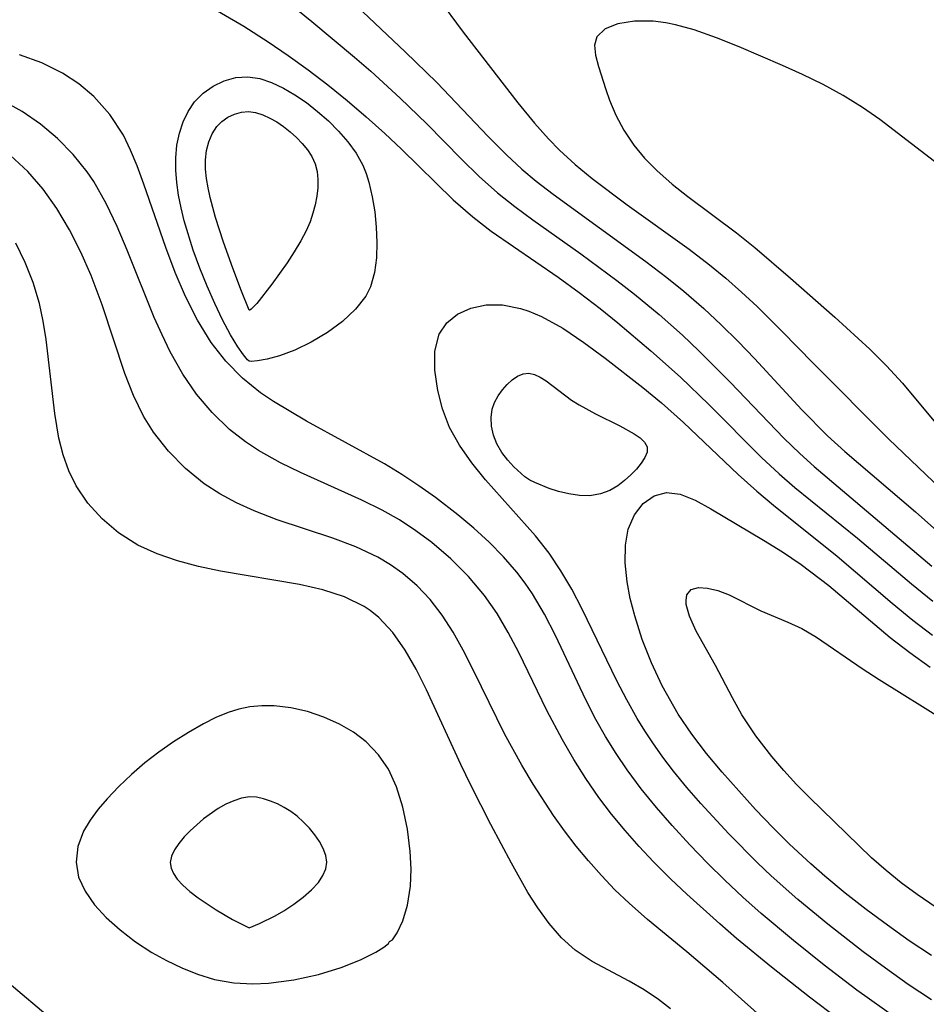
# Model space of a CAD drawing. Header units: metres. Extents: x 1073367 to 1082519, y 1569854 to 1574957.
# Tile 375 of 656: x 1076322 to 1076387, y 1573694 to 1573764. Entities that reach past the tile are written whole.
import ezdxf

# ---------------------------------------------------------------- set-up
doc = ezdxf.new("R2010")
doc.units = ezdxf.units.M
doc.layers.add('CGG_CurvaNivelLidar_v1', color=253, linetype='Continuous', lineweight=30)

msp = doc.modelspace()

# ---------------------------------------------------------------- linework, layer by layer
at = {"layer": 'CGG_CurvaNivelLidar_v1'}
for p, q in [((1076340.5892, 1573765.5093, 67.5), (1076342.9841, 1573763.5655, 67.5)), ((1076351.8902, 1573765.3243, 68.5), (1076353.7594, 1573762.8134, 68.5)), ((1076334.9437, 1573765.1203, 67), (1076338.1205, 1573763.2284, 67)), ((1076346.1883, 1573764.668, 68), (1076349.6119, 1573761.4188, 68)), ((1076338.1205, 1573763.2284, 67), (1076339.8534, 1573762.1236, 67)), ((1076342.9841, 1573763.5655, 67.5), (1076346.0263, 1573761.0193, 67.5)), ((1076364.7785, 1573763.4094, 69), (1076363.8581, 1573763.0427, 69)), ((1076365.9484, 1573763.5937, 69), (1076364.7785, 1573763.4094, 69)), ((1076367.2919, 1573763.5864, 69), (1076365.9484, 1573763.5937, 69)), ((1076368.203, 1573763.4746, 69), (1076367.2919, 1573763.5864, 69)), ((1076368.8912, 1573763.3399, 69), (1076368.203, 1573763.4746, 69)), ((1076370.209, 1573762.9793, 69), (1076368.8912, 1573763.3399, 69)), ((1076353.7594, 1573762.8134, 68.5), (1076357.648, 1573757.7678, 68.5)), ((1076363.2821, 1573762.4886, 69), (1076363.1213, 1573761.8882, 69)), ((1076363.8581, 1573763.0427, 69), (1076363.2821, 1573762.4886, 69)), ((1076371.8018, 1573762.4145, 69), (1076370.209, 1573762.9793, 69)), ((1076339.8534, 1573762.1236, 67), (1076341.2961, 1573761.1434, 67)), ((1076363.1213, 1573761.8882, 69), (1076363.1839, 1573761.1708, 69)), ((1076373.4257, 1573761.755, 69), (1076371.8018, 1573762.4145, 69)), ((1076376.5053, 1573760.4409, 69), (1076373.4257, 1573761.755, 69)), ((1076323.7343, 1573760.6163, 67), (1076322.1621, 1573761.2, 67)), ((1076341.2961, 1573761.1434, 67), (1076342.7158, 1573760.1239, 67)), ((1076349.6119, 1573761.4188, 68), (1076351.8704, 1573759.2127, 68)), ((1076363.1839, 1573761.1708, 69), (1076363.394, 1573760.3519, 69)), ((1076325.2096, 1573759.8929, 67), (1076323.7343, 1573760.6163, 67)), ((1076346.0263, 1573761.0193, 67.5), (1076347.1722, 1573760.0222, 67.5)), ((1076363.394, 1573760.3519, 69), (1076363.9161, 1573758.7258, 69)), ((1076377.9337, 1573759.8023, 69), (1076376.5053, 1573760.4409, 69)), ((1076326.3772, 1573759.1264, 67), (1076325.2096, 1573759.8929, 67)), ((1076342.7158, 1573760.1239, 67), (1076344.1086, 1573759.0656, 67)), ((1076347.1722, 1573760.0222, 67.5), (1076349.2751, 1573758.1135, 67.5)), ((1076379.3963, 1573759.0828, 69), (1076377.9337, 1573759.8023, 69)), ((1076327.4362, 1573758.2299, 67), (1076326.3772, 1573759.1264, 67)), ((1076335.226, 1573758.4664, 66.5), (1076335.9452, 1573758.9683, 66.5)), ((1076335.9452, 1573758.9683, 66.5), (1076336.7336, 1573759.3416, 66.5)), ((1076336.7336, 1573759.3416, 66.5), (1076337.5671, 1573759.5712, 66.5)), ((1076337.5671, 1573759.5712, 66.5), (1076338.426, 1573759.6297, 66.5)), ((1076338.426, 1573759.6297, 66.5), (1076339.267, 1573759.5013, 66.5)), ((1076339.267, 1573759.5013, 66.5), (1076340.1096, 1573759.2219, 66.5)), ((1076340.1096, 1573759.2219, 66.5), (1076340.9477, 1573758.8273, 66.5)), ((1076344.1086, 1573759.0656, 67), (1076345.4992, 1573757.9445, 67)), ((1076351.8704, 1573759.2127, 68), (1076355.5401, 1573755.3807, 68)), ((1076380.8253, 1573758.299, 69), (1076379.3963, 1573759.0828, 69)), ((1076334.6066, 1573757.84, 66.5), (1076335.226, 1573758.4664, 66.5)), ((1076340.9477, 1573758.8273, 66.5), (1076341.7749, 1573758.3437, 66.5)), ((1076341.7749, 1573758.3437, 66.5), (1076342.5842, 1573757.7895, 66.5)), ((1076363.9161, 1573758.7258, 69), (1076364.1801, 1573757.9759, 69)), ((1076382.2079, 1573757.4462, 69), (1076380.8253, 1573758.299, 69)), ((1076322.3399, 1573757.1581, 67.5), (1076321.0702, 1573757.8596, 67.5)), ((1076328.5959, 1573756.9326, 67), (1076327.4362, 1573758.2299, 67)), ((1076334.1577, 1573757.1695, 66.5), (1076334.6066, 1573757.84, 66.5)), ((1076342.5842, 1573757.7895, 66.5), (1076343.3871, 1573757.1609, 66.5)), ((1076345.4992, 1573757.9445, 67), (1076346.857, 1573756.7871, 67)), ((1076349.2751, 1573758.1135, 67.5), (1076351.1712, 1573756.2829, 67.5)), ((1076357.648, 1573757.7678, 68.5), (1076358.8363, 1573756.3169, 68.5)), ((1076364.1801, 1573757.9759, 69), (1076364.6332, 1573756.9001, 69)), ((1076323.6491, 1573756.2587, 67.5), (1076322.3399, 1573757.1581, 67.5)), ((1076329.5486, 1573755.4685, 67), (1076328.5959, 1573756.9326, 67)), ((1076333.8065, 1573756.4179, 66.5), (1076334.1577, 1573757.1695, 66.5)), ((1076336.9946, 1573756.7545, 66), (1076337.4631, 1573756.9775, 66)), ((1076337.4631, 1573756.9775, 66), (1076337.9593, 1573757.1154, 66)), ((1076337.9593, 1573757.1154, 66), (1076338.4717, 1573757.153, 66)), ((1076338.4717, 1573757.153, 66), (1076338.9741, 1573757.0819, 66)), ((1076338.9741, 1573757.0819, 66), (1076339.4778, 1573756.922, 66)), ((1076339.4778, 1573756.922, 66), (1076339.9783, 1573756.6932, 66)), ((1076343.3871, 1573757.1609, 66.5), (1076344.155, 1573756.4825, 66.5)), ((1076364.6332, 1573756.9001, 69), (1076365.2027, 1573755.8163, 69)), ((1076383.4446, 1573756.5897, 69), (1076382.2079, 1573757.4462, 69)), ((1076324.865, 1573755.2357, 67.5), (1076323.6491, 1573756.2587, 67.5)), ((1076333.5439, 1573755.6056, 66.5), (1076333.8065, 1573756.4179, 66.5)), ((1076336.1996, 1573756.0819, 66), (1076336.5677, 1573756.4551, 66)), ((1076336.5677, 1573756.4551, 66), (1076336.9946, 1573756.7545, 66)), ((1076339.9783, 1573756.6932, 66), (1076340.4713, 1573756.4106, 66)), ((1076340.4713, 1573756.4106, 66), (1076340.9517, 1573756.0846, 66)), ((1076344.155, 1573756.4825, 66.5), (1076344.8777, 1573755.7613, 66.5)), ((1076346.857, 1573756.7871, 67), (1076348.1812, 1573755.5977, 67)), ((1076351.1712, 1573756.2829, 67.5), (1076353.6294, 1573753.7733, 67.5)), ((1076358.8363, 1573756.3169, 68.5), (1076359.8355, 1573755.2062, 68.5)), ((1076387.9566, 1573753.1282, 69), (1076383.4446, 1573756.5897, 69)), ((1076330.0692, 1573754.3998, 67), (1076329.5486, 1573755.4685, 67)), ((1076333.367, 1573754.7486, 66.5), (1076333.5439, 1573755.6056, 66.5)), ((1076335.6356, 1573754.9991, 66), (1076335.8739, 1573755.5756, 66)), ((1076335.8739, 1573755.5756, 66), (1076336.1996, 1573756.0819, 66)), ((1076340.9517, 1573756.0846, 66), (1076341.4251, 1573755.713, 66)), ((1076341.4251, 1573755.713, 66), (1076341.8731, 1573755.3106, 66)), ((1076344.8777, 1573755.7613, 66.5), (1076345.5404, 1573754.9993, 66.5)), ((1076348.1812, 1573755.5977, 67), (1076349.3607, 1573754.4828, 67)), ((1076365.2027, 1573755.8163, 69), (1076365.9056, 1573754.7589, 69)), ((1076325.9794, 1573754.1, 67.5), (1076324.865, 1573755.2357, 67.5)), ((1076333.2785, 1573753.8597, 66.5), (1076333.367, 1573754.7486, 66.5)), ((1076335.4776, 1573754.3734, 66), (1076335.6356, 1573754.9991, 66)), ((1076341.8731, 1573755.3106, 66), (1076342.2878, 1573754.8816, 66)), ((1076342.2878, 1573754.8816, 66), (1076342.6586, 1573754.4279, 66)), ((1076345.5404, 1573754.9993, 66.5), (1076346.1231, 1573754.1942, 66.5)), ((1076355.5401, 1573755.3807, 68), (1076356.8466, 1573754.0644, 68)), ((1076359.8355, 1573755.2062, 68.5), (1076360.6086, 1573754.4136, 68.5)), ((1076365.9056, 1573754.7589, 69), (1076366.6798, 1573753.835, 69)), ((1076322.7554, 1573752.8812, 68), (1076321.5085, 1573754.0246, 68)), ((1076326.9779, 1573752.855, 67.5), (1076325.9794, 1573754.1, 67.5)), ((1076330.5267, 1573753.2785, 67), (1076330.0692, 1573754.3998, 67)), ((1076335.4002, 1573753.7142, 66), (1076335.4776, 1573754.3734, 66)), ((1076342.6586, 1573754.4279, 66), (1076342.9708, 1573753.9486, 66)), ((1076346.1231, 1573754.1942, 66.5), (1076346.5987, 1573753.3391, 66.5)), ((1076349.3607, 1573754.4828, 67), (1076353.0491, 1573750.8616, 67)), ((1076356.8466, 1573754.0644, 68), (1076357.9433, 1573753.0508, 68)), ((1076360.6086, 1573754.4136, 68.5), (1076361.7436, 1573753.373, 68.5)), ((1076333.2801, 1573752.9858, 66.5), (1076333.2785, 1573753.8597, 66.5)), ((1076335.4038, 1573753.0611, 66), (1076335.4002, 1573753.7142, 66)), ((1076342.9708, 1573753.9486, 66), (1076343.2052, 1573753.4405, 66)), ((1076343.2052, 1573753.4405, 66), (1076343.3471, 1573752.8908, 66)), ((1076346.5987, 1573753.3391, 66.5), (1076346.8399, 1573752.7476, 66.5)), ((1076353.6294, 1573753.7733, 67.5), (1076354.8904, 1573752.5346, 67.5)), ((1076361.7436, 1573753.373, 68.5), (1076362.9407, 1573752.3874, 68.5)), ((1076366.6798, 1573753.835, 69), (1076367.5571, 1573752.9519, 69)), ((1076323.8411, 1573751.6277, 68), (1076322.7554, 1573752.8812, 68)), ((1076327.4434, 1573752.1674, 67.5), (1076326.9779, 1573752.855, 67.5)), ((1076331.0074, 1573751.9771, 67), (1076330.5267, 1573753.2785, 67)), ((1076333.3528, 1573752.0978, 66.5), (1076333.2801, 1573752.9858, 66.5)), ((1076335.4692, 1573752.3949, 66), (1076335.4038, 1573753.0611, 66)), ((1076343.3471, 1573752.8908, 66), (1076343.4049, 1573752.3155, 66)), ((1076346.8399, 1573752.7476, 66.5), (1076347.0346, 1573752.1345, 66.5)), ((1076357.9433, 1573753.0508, 68), (1076358.9659, 1573752.1934, 68)), ((1076367.5571, 1573752.9519, 69), (1076368.6491, 1573751.9864, 69)), ((1076328.3318, 1573750.6106, 67.5), (1076327.4434, 1573752.1674, 67.5)), ((1076332.5677, 1573747.469, 67), (1076331.0074, 1573751.9771, 67)), ((1076333.482, 1573751.2, 66.5), (1076333.3528, 1573752.0978, 66.5)), ((1076335.581, 1573751.7205, 66), (1076335.4692, 1573752.3949, 66)), ((1076343.4049, 1573752.3155, 66), (1076343.3951, 1573751.7227, 66)), ((1076347.0346, 1573752.1345, 66.5), (1076347.2834, 1573751.0859, 66.5)), ((1076354.8904, 1573752.5346, 67.5), (1076356.2012, 1573751.359, 67.5)), ((1076358.9659, 1573752.1934, 68), (1076360.1648, 1573751.2584, 68)), ((1076362.9407, 1573752.3874, 68.5), (1076365.4489, 1573750.5117, 68.5)), ((1076368.6491, 1573751.9864, 69), (1076369.7657, 1573751.0931, 69)), ((1076324.8139, 1573750.2575, 68), (1076323.8411, 1573751.6277, 68)), ((1076335.7283, 1573751.0415, 66), (1076335.581, 1573751.7205, 66)), ((1076343.3951, 1573751.7227, 66), (1076343.3298, 1573751.1193, 66)), ((1076356.2012, 1573751.359, 67.5), (1076357.4327, 1573750.3795, 67.5)), ((1076360.1648, 1573751.2584, 68), (1076366.7735, 1573746.4679, 68)), ((1076329.1111, 1573748.969, 67.5), (1076328.3318, 1573750.6106, 67.5)), ((1076333.6561, 1573750.2962, 66.5), (1076333.482, 1573751.2, 66.5)), ((1076336.1222, 1573749.5988, 66), (1076335.7283, 1573751.0415, 66)), ((1076343.3298, 1573751.1193, 66), (1076343.2164, 1573750.5112, 66)), ((1076347.2834, 1573751.0859, 66.5), (1076347.4578, 1573750.0069, 66.5)), ((1076353.0491, 1573750.8616, 67), (1076354.4388, 1573749.6466, 67)), ((1076369.7657, 1573751.0931, 69), (1076373.2161, 1573748.5111, 69)), ((1076325.7164, 1573748.7332, 68), (1076324.8139, 1573750.2575, 68)), ((1076333.8809, 1573749.3583, 66.5), (1076333.6561, 1573750.2962, 66.5)), ((1076343.0582, 1573749.904, 66), (1076342.8546, 1573749.3032, 66)), ((1076343.2164, 1573750.5112, 66), (1076343.0582, 1573749.904, 66)), ((1076347.4578, 1573750.0069, 66.5), (1076347.5658, 1573748.9126, 66.5)), ((1076357.4327, 1573750.3795, 67.5), (1076358.7065, 1573749.4435, 67.5)), ((1076365.4489, 1573750.5117, 68.5), (1076369.8525, 1573747.3477, 68.5)), ((1076334.533, 1573747.2799, 66.5), (1076333.8809, 1573749.3583, 66.5)), ((1076336.6896, 1573747.8599, 66), (1076336.1222, 1573749.5988, 66)), ((1076342.8546, 1573749.3032, 66), (1076342.5734, 1573748.6501, 66)), ((1076354.4388, 1573749.6466, 67), (1076355.747, 1573748.6438, 67)), ((1076358.7065, 1573749.4435, 67.5), (1076362.1305, 1573747.0161, 67.5)), ((1076326.5232, 1573747.1348, 68), (1076325.7164, 1573748.7332, 68)), ((1076329.8232, 1573747.275, 67.5), (1076329.1111, 1573748.969, 67.5)), ((1076342.5734, 1573748.6501, 66), (1076342.1928, 1573747.9356, 66)), ((1076347.5658, 1573748.9126, 66.5), (1076347.6067, 1573747.8167, 66.5)), ((1076355.747, 1573748.6438, 67), (1076360.514, 1573745.3614, 67)), ((1076373.2161, 1573748.5111, 69), (1076374.5205, 1573747.4709, 69)), ((1076322.5585, 1573746.4053, 68.5), (1076321.8817, 1573747.7788, 68.5)), ((1076337.3447, 1573746.0025, 66), (1076336.6896, 1573747.8599, 66)), ((1076342.1928, 1573747.9356, 66), (1076341.7267, 1573747.1658, 66)), ((1076347.6067, 1573747.8167, 66.5), (1076347.5704, 1573746.7333, 66.5)), ((1076327.2471, 1573745.4837, 68), (1076326.5232, 1573747.1348, 68)), ((1076331.7524, 1573742.4849, 67.5), (1076329.8232, 1573747.275, 67.5)), ((1076333.2338, 1573745.6978, 67), (1076332.5677, 1573747.469, 67)), ((1076335.0045, 1573745.9994, 66.5), (1076334.533, 1573747.2799, 66.5)), ((1076341.7267, 1573747.1658, 66), (1076341.2074, 1573746.3736, 66)), ((1076362.1305, 1573747.0161, 67.5), (1076364.6915, 1573745.1278, 67.5)), ((1076369.8525, 1573747.3477, 68.5), (1076371.3068, 1573746.2364, 68.5)), ((1076374.5205, 1573747.4709, 69), (1076377.0684, 1573745.2947, 69)), ((1076323.1228, 1573744.9707, 68.5), (1076322.5585, 1573746.4053, 68.5)), ((1076341.2074, 1573746.3736, 66), (1076340.1337, 1573744.8527, 66)), ((1076347.5704, 1573746.7333, 66.5), (1076347.4367, 1573745.6785, 66.5)), ((1076366.7735, 1573746.4679, 68), (1076368.2633, 1573745.3309, 68)), ((1076333.9708, 1573743.9686, 67), (1076333.2338, 1573745.6978, 67)), ((1076335.5226, 1573744.7137, 66.5), (1076335.0045, 1573745.9994, 66.5)), ((1076337.9535, 1573744.3603, 66), (1076337.3447, 1573746.0025, 66)), ((1076347.4367, 1573745.6785, 66.5), (1076347.1583, 1573744.664, 66.5)), ((1076371.3068, 1573746.2364, 68.5), (1076372.4638, 1573745.2783, 68.5)), ((1076323.5663, 1573743.4874, 68.5), (1076323.1228, 1573744.9707, 68.5)), ((1076328.0397, 1573743.3896, 68), (1076327.2471, 1573745.4837, 68)), ((1076360.514, 1573745.3614, 67), (1076362.0233, 1573744.2648, 67)), ((1076364.6915, 1573745.1278, 67.5), (1076365.9498, 1573744.1491, 67.5)), ((1076368.2633, 1573745.3309, 68), (1076369.465, 1573744.3654, 68)), ((1076372.4638, 1573745.2783, 68.5), (1076373.5903, 1573744.282, 68.5)), ((1076377.0684, 1573745.2947, 69), (1076380.2395, 1573742.5087, 69)), ((1076336.0684, 1573743.4707, 66.5), (1076335.5226, 1573744.7137, 66.5)), ((1076338.5, 1573743.0126, 66), (1076337.9535, 1573744.3603, 66)), ((1076340.1337, 1573744.8527, 66), (1076339.0459, 1573743.4714, 66)), ((1076347.1583, 1573744.664, 66.5), (1076346.8165, 1573744.0018, 66.5)), ((1076362.0233, 1573744.2648, 67), (1076363.5046, 1573743.1247, 67)), ((1076369.465, 1573744.3654, 68), (1076370.8972, 1573743.1224, 68)), ((1076373.5903, 1573744.282, 68.5), (1076374.692, 1573743.2557, 68.5)), ((1076334.8231, 1573742.282, 67), (1076333.9708, 1573743.9686, 67)), ((1076346.8165, 1573744.0018, 66.5), (1076346.0947, 1573743.0745, 66.5)), ((1076365.9498, 1573744.1491, 67.5), (1076367.7223, 1573742.6873, 67.5)), ((1076323.8413, 1573742.2143, 68.5), (1076323.5663, 1573743.4874, 68.5)), ((1076329.6614, 1573738.4951, 68), (1076328.0397, 1573743.3896, 68)), ((1076336.6229, 1573742.3172, 66.5), (1076336.0684, 1573743.4707, 66.5)), ((1076338.5486, 1573743.0113, 66), (1076338.5, 1573743.0126, 66)), ((1076338.6445, 1573743.0751, 66), (1076338.5486, 1573743.0113, 66)), ((1076339.0459, 1573743.4714, 66), (1076338.6445, 1573743.0751, 66)), ((1076346.0947, 1573743.0745, 66.5), (1076345.1595, 1573742.2018, 66.5)), ((1076353.3577, 1573742.7272, 66.5), (1076354.3091, 1573743.1515, 66.5)), ((1076354.3091, 1573743.1515, 66.5), (1076355.3889, 1573743.3741, 66.5)), ((1076355.3889, 1573743.3741, 66.5), (1076356.5528, 1573743.3807, 66.5)), ((1076356.5528, 1573743.3807, 66.5), (1076357.8433, 1573743.1334, 66.5)), ((1076357.8433, 1573743.1334, 66.5), (1076358.4377, 1573742.9385, 66.5)), ((1076358.4377, 1573742.9385, 66.5), (1076359.3314, 1573742.5594, 66.5)), ((1076363.5046, 1573743.1247, 67), (1076364.7716, 1573742.0935, 67)), ((1076370.8972, 1573743.1224, 68), (1076372.1346, 1573741.9702, 68)), ((1076374.692, 1573743.2557, 68.5), (1076376.4588, 1573741.5189, 68.5)), ((1076324.05, 1573740.9238, 68.5), (1076323.8413, 1573742.2143, 68.5)), ((1076332.3032, 1573741.2477, 67.5), (1076331.7524, 1573742.4849, 67.5)), ((1076335.8089, 1573740.7012, 67), (1076334.8231, 1573742.282, 67)), ((1076337.1878, 1573741.2579, 66.5), (1076336.6229, 1573742.3172, 66.5)), ((1076345.1595, 1573742.2018, 66.5), (1076344.0812, 1573741.4094, 66.5)), ((1076352.053, 1573741.2864, 66.5), (1076352.5869, 1573742.1039, 66.5)), ((1076352.5869, 1573742.1039, 66.5), (1076353.3577, 1573742.7272, 66.5)), ((1076359.3314, 1573742.5594, 66.5), (1076360.8452, 1573741.7159, 66.5)), ((1076367.7223, 1573742.6873, 67.5), (1076369.376, 1573741.2174, 67.5)), ((1076380.2395, 1573742.5087, 69), (1076382.7182, 1573740.2331, 69)), ((1076344.0812, 1573741.4094, 66.5), (1076342.9291, 1573740.7228, 66.5)), ((1076360.8452, 1573741.7159, 66.5), (1076362.356, 1573740.6963, 66.5)), ((1076364.7716, 1573742.0935, 67), (1076367.1112, 1573740.1198, 67)), ((1076372.1346, 1573741.9702, 68), (1076373.3397, 1573740.7833, 68)), ((1076376.4588, 1573741.5189, 68.5), (1076378.716, 1573739.196, 68.5)), ((1076324.6714, 1573735.6354, 68.5), (1076324.05, 1573740.9238, 68.5)), ((1076332.8877, 1573740.0406, 67.5), (1076332.3032, 1573741.2477, 67.5)), ((1076336.8536, 1573739.3731, 67), (1076335.8089, 1573740.7012, 67)), ((1076337.707, 1573740.3959, 66.5), (1076337.1878, 1573741.2579, 66.5)), ((1076342.9291, 1573740.7228, 66.5), (1076341.7715, 1573740.1659, 66.5)), ((1076351.7457, 1573740.0921, 66.5), (1076352.053, 1573741.2864, 66.5)), ((1076369.376, 1573741.2174, 67.5), (1076370.5414, 1573740.1185, 67.5)), ((1076373.3397, 1573740.7833, 68), (1076374.5135, 1573739.5663, 68)), ((1076333.7791, 1573738.439, 67.5), (1076332.8877, 1573740.0406, 67.5)), ((1076338.1075, 1573739.8167, 66.5), (1076337.707, 1573740.3959, 66.5)), ((1076341.7715, 1573740.1659, 66.5), (1076340.6769, 1573739.7583, 66.5)), ((1076351.7343, 1573738.7381, 66.5), (1076351.7457, 1573740.0921, 66.5)), ((1076362.356, 1573740.6963, 66.5), (1076363.8771, 1573739.5737, 66.5)), ((1076367.1112, 1573740.1198, 67), (1076369.2264, 1573738.2364, 67)), ((1076370.5414, 1573740.1185, 67.5), (1076372.8046, 1573737.8514, 67.5)), ((1076382.7182, 1573740.2331, 69), (1076383.9071, 1573739.0388, 69)), ((1076338.0258, 1573738.1721, 67), (1076336.8536, 1573739.3731, 67)), ((1076338.3881, 1573739.4681, 66.5), (1076338.1075, 1573739.8167, 66.5)), ((1076338.5, 1573739.3807, 66.5), (1076338.3881, 1573739.4681, 66.5)), ((1076338.6488, 1573739.3537, 66.5), (1076338.5, 1573739.3807, 66.5)), ((1076339.1069, 1573739.3958, 66.5), (1076338.6488, 1573739.3537, 66.5)), ((1076339.8049, 1573739.5234, 66.5), (1076339.1069, 1573739.3958, 66.5)), ((1076340.6769, 1573739.7583, 66.5), (1076339.8049, 1573739.5234, 66.5)), ((1076363.8771, 1573739.5737, 66.5), (1076366.5603, 1573737.4957, 66.5)), ((1076374.5135, 1573739.5663, 68), (1076377.8724, 1573735.9121, 68)), ((1076351.943, 1573737.2889, 66.5), (1076351.7343, 1573738.7381, 66.5)), ((1076378.716, 1573739.196, 68.5), (1076384.078, 1573733.8056, 68.5)), ((1076383.9071, 1573739.0388, 69), (1076385.0429, 1573737.7942, 69)), ((1076330.2728, 1573736.9353, 68), (1076329.6614, 1573738.4951, 68)), ((1076334.7634, 1573737.0163, 67.5), (1076333.7791, 1573738.439, 67.5)), ((1076339.3172, 1573737.1105, 67), (1076338.0258, 1573738.1721, 67)), ((1076356.8893, 1573737.7208, 66), (1076357.2524, 1573738.0472, 66)), ((1076357.2524, 1573738.0472, 66), (1076357.6324, 1573738.3026, 66)), ((1076357.6324, 1573738.3026, 66), (1076358.0237, 1573738.4676, 66)), ((1076358.0237, 1573738.4676, 66), (1076358.4225, 1573738.5167, 66)), ((1076358.4225, 1573738.5167, 66), (1076358.8287, 1573738.4302, 66)), ((1076358.8287, 1573738.4302, 66), (1076359.2407, 1573738.2348, 66)), ((1076359.2407, 1573738.2348, 66), (1076359.66, 1573737.9638, 66)), ((1076359.66, 1573737.9638, 66), (1076361.4736, 1573736.5968, 66)), ((1076369.2264, 1573738.2364, 67), (1076371.2503, 1573736.2826, 67)), ((1076352.2787, 1573735.9676, 66.5), (1076351.943, 1573737.2889, 66.5)), ((1076356.2474, 1573736.908, 66), (1076356.5508, 1573737.3377, 66)), ((1076356.5508, 1573737.3377, 66), (1076356.8893, 1573737.7208, 66)), ((1076366.5603, 1573737.4957, 66.5), (1076367.8852, 1573736.3961, 66.5)), ((1076372.8046, 1573737.8514, 67.5), (1076376.605, 1573733.8804, 67.5)), ((1076385.0429, 1573737.7942, 69), (1076389.716, 1573732.1972, 69)), ((1076330.9953, 1573735.454, 68), (1076330.2728, 1573736.9353, 68)), ((1076335.8778, 1573735.7051, 67.5), (1076334.7634, 1573737.0163, 67.5)), ((1076340.2334, 1573736.4884, 67), (1076339.3172, 1573737.1105, 67)), ((1076355.9936, 1573736.4379, 66), (1076356.2474, 1573736.908, 66)), ((1076361.4736, 1573736.5968, 66), (1076362.0234, 1573736.2499, 66)), ((1076342.5937, 1573735.0987, 67), (1076340.2334, 1573736.4884, 67)), ((1076352.7845, 1573734.6549, 66.5), (1076352.2787, 1573735.9676, 66.5)), ((1076355.7478, 1573735.3689, 66), (1076355.8218, 1573735.943, 66)), ((1076355.8218, 1573735.943, 66), (1076355.9936, 1573736.4379, 66)), ((1076362.0234, 1573736.2499, 66), (1076363.1823, 1573735.622, 66)), ((1076367.8852, 1573736.3961, 66.5), (1076369.4441, 1573735.0018, 66.5)), ((1076371.2503, 1573736.2826, 67), (1076375.0124, 1573732.5053, 67)), ((1076377.8724, 1573735.9121, 68), (1076379.709, 1573734.0615, 68)), ((1076324.9568, 1573733.895, 68.5), (1076324.6714, 1573735.6354, 68.5)), ((1076331.7086, 1573734.3052, 68), (1076330.9953, 1573735.454, 68)), ((1076337.1134, 1573734.5153, 67.5), (1076335.8778, 1573735.7051, 67.5)), ((1076348.1489, 1573732.0567, 67), (1076342.5937, 1573735.0987, 67)), ((1076355.7773, 1573734.7445, 66), (1076355.7478, 1573735.3689, 66)), ((1076363.1823, 1573735.622, 66), (1076364.9225, 1573734.7666, 66)), ((1076338.2417, 1573733.6238, 67.5), (1076337.1134, 1573734.5153, 67.5)), ((1076353.4945, 1573733.3765, 66.5), (1076352.7845, 1573734.6549, 66.5)), ((1076355.9136, 1573734.1017, 66), (1076355.7773, 1573734.7445, 66)), ((1076364.9225, 1573734.7666, 66), (1076365.9467, 1573734.2019, 66)), ((1076369.4441, 1573735.0018, 66.5), (1076373.3397, 1573731.2934, 66.5)), ((1076325.2602, 1573732.7058, 68.5), (1076324.9568, 1573733.895, 68.5)), ((1076332.7646, 1573732.9488, 68), (1076331.7086, 1573734.3052, 68)), ((1076356.1582, 1573733.4713, 66), (1076355.9136, 1573734.1017, 66)), ((1076365.9467, 1573734.2019, 66), (1076366.364, 1573733.9071, 66)), ((1076366.364, 1573733.9071, 66), (1076366.6802, 1573733.5961, 66)), ((1076376.605, 1573733.8804, 67.5), (1076377.7374, 1573732.7871, 67.5)), ((1076379.709, 1573734.0615, 68), (1076380.946, 1573732.9347, 68)), ((1076384.078, 1573733.8056, 68.5), (1076388.2723, 1573729.7918, 68.5)), ((1076339.1774, 1573733.0028, 67.5), (1076338.2417, 1573733.6238, 67.5)), ((1076340.7414, 1573732.129, 67.5), (1076339.1774, 1573733.0028, 67.5)), ((1076354.3668, 1573732.1351, 66.5), (1076353.4945, 1573733.3765, 66.5)), ((1076356.5096, 1573732.8694, 66), (1076356.1582, 1573733.4713, 66)), ((1076366.6802, 1573733.5961, 66), (1076366.8552, 1573733.2611, 66)), ((1076366.8552, 1573733.2611, 66), (1076366.8544, 1573732.893, 66)), ((1076325.6653, 1573731.5689, 68.5), (1076325.2602, 1573732.7058, 68.5)), ((1076333.9652, 1573731.7229, 68), (1076332.7646, 1573732.9488, 68)), ((1076356.9264, 1573732.3228, 66), (1076356.5096, 1573732.8694, 66)), ((1076357.3651, 1573731.8445, 66), (1076356.9264, 1573732.3228, 66)), ((1076366.7052, 1573732.501, 66), (1076366.4452, 1573732.0938, 66)), ((1076366.8544, 1573732.893, 66), (1076366.7052, 1573732.501, 66)), ((1076375.0124, 1573732.5053, 67), (1076376.2625, 1573731.3477, 67)), ((1076377.7374, 1573732.7871, 67.5), (1076378.7581, 1573731.865, 67.5)), ((1076380.946, 1573732.9347, 68), (1076385.9798, 1573728.6273, 68)), ((1076335.2999, 1573730.6418, 68), (1076333.9652, 1573731.7229, 68)), ((1076342.1644, 1573731.4356, 67.5), (1076340.7414, 1573732.129, 67.5)), ((1076349.3912, 1573731.3009, 67), (1076348.1489, 1573732.0567, 67)), ((1076355.3501, 1573730.9196, 66.5), (1076354.3668, 1573732.1351, 66.5)), ((1076358.1531, 1573731.1371, 66), (1076357.3651, 1573731.8445, 66)), ((1076366.1031, 1573731.6799, 66), (1076365.7003, 1573731.2678, 66)), ((1076366.4452, 1573732.0938, 66), (1076366.1031, 1573731.6799, 66)), ((1076378.7581, 1573731.865, 67.5), (1076387.1357, 1573724.7697, 67.5)), ((1076326.1845, 1573730.4991, 68.5), (1076325.6653, 1573731.5689, 68.5)), ((1076346.5482, 1573729.4769, 67.5), (1076342.1644, 1573731.4356, 67.5)), ((1076350.6066, 1573730.5, 67), (1076349.3912, 1573731.3009, 67)), ((1076358.9007, 1573726.9229, 66.5), (1076355.3501, 1573730.9196, 66.5)), ((1076358.5, 1573730.906, 66), (1076358.1531, 1573731.1371, 66)), ((1076358.8669, 1573730.7171, 66), (1076358.5, 1573730.906, 66)), ((1076365.7003, 1573731.2678, 66), (1076365.2521, 1573730.867, 66)), ((1076373.3397, 1573731.2934, 66.5), (1076374.665, 1573730.1037, 66.5)), ((1076376.2625, 1573731.3477, 67), (1076377.3907, 1573730.3772, 67)), ((1076327.0279, 1573729.2474, 68.5), (1076326.1845, 1573730.4991, 68.5)), ((1076336.4268, 1573729.9111, 68), (1076335.2999, 1573730.6418, 68)), ((1076351.7933, 1573729.6585, 67), (1076350.6066, 1573730.5, 67)), ((1076359.8878, 1573730.3065, 66), (1076358.8669, 1573730.7171, 66)), ((1076360.5548, 1573730.0927, 66), (1076359.8878, 1573730.3065, 66)), ((1076364.769, 1573730.4896, 66), (1076364.2078, 1573730.158, 66)), ((1076365.2521, 1573730.867, 66), (1076364.769, 1573730.4896, 66)), ((1076377.3907, 1573730.3772, 67), (1076381.8396, 1573726.7543, 67)), ((1076337.6173, 1573729.2683, 68), (1076336.4268, 1573729.9111, 68)), ((1076347.9847, 1573728.7647, 67.5), (1076346.5482, 1573729.4769, 67.5)), ((1076353.3844, 1573728.4295, 67), (1076351.7933, 1573729.6585, 67)), ((1076361.281, 1573729.9136, 66), (1076360.5548, 1573730.0927, 66)), ((1076362.0327, 1573729.8008, 66), (1076361.281, 1573729.9136, 66)), ((1076362.7758, 1573729.7872, 66), (1076362.0327, 1573729.8008, 66)), ((1076363.5329, 1573729.9113, 66), (1076362.7758, 1573729.7872, 66)), ((1076364.2078, 1573730.158, 66), (1076363.5329, 1573729.9113, 66)), ((1076366.585, 1573729.2274, 66), (1076367.3611, 1573729.7821, 66)), ((1076367.3611, 1573729.7821, 66), (1076368.24, 1573730.0201, 66)), ((1076368.24, 1573730.0201, 66), (1076369.2209, 1573729.8899, 66)), ((1076369.2209, 1573729.8899, 66), (1076370.2736, 1573729.464, 66)), ((1076374.665, 1573730.1037, 66.5), (1076375.8557, 1573729.1077, 66.5)), ((1076328.0455, 1573728.1292, 68.5), (1076327.0279, 1573729.2474, 68.5)), ((1076338.857, 1573728.7027, 68), (1076337.6173, 1573729.2683, 68)), ((1076365.9516, 1573728.416, 66), (1076366.585, 1573729.2274, 66)), ((1076370.2736, 1573729.464, 66), (1076371.4021, 1573728.8454, 66)), ((1076371.4021, 1573728.8454, 66), (1076375.1601, 1573726.6284, 66)), ((1076375.8557, 1573729.1077, 66.5), (1076380.4046, 1573725.4748, 66.5)), ((1076329.2082, 1573727.1474, 68.5), (1076328.0455, 1573728.1292, 68.5)), ((1076340.5132, 1573728.0674, 68), (1076338.857, 1573728.7027, 68)), ((1076349.2115, 1573728.0607, 67.5), (1076347.9847, 1573728.7647, 67.5)), ((1076354.5171, 1573727.4716, 67), (1076353.3844, 1573728.4295, 67)), ((1076365.511, 1573727.3921, 66), (1076365.9516, 1573728.416, 66)), ((1076385.9798, 1573728.6273, 68), (1076391.2787, 1573723.8891, 68)), ((1076344.4596, 1573726.7699, 68), (1076340.5132, 1573728.0674, 68)), ((1076350.3934, 1573727.2867, 67.5), (1076349.2115, 1573728.0607, 67.5)), ((1076355.6014, 1573726.4727, 67), (1076354.5171, 1573727.4716, 67)), ((1076365.3098, 1573726.2567, 66), (1076365.511, 1573727.3921, 66)), ((1076330.5919, 1573726.2655, 68.5), (1076329.2082, 1573727.1474, 68.5)), ((1076346.1043, 1573726.1521, 68), (1076344.4596, 1573726.7699, 68)), ((1076351.5274, 1573726.4477, 67.5), (1076350.3934, 1573727.2867, 67.5)), ((1076359.8812, 1573725.6871, 66.5), (1076358.9007, 1573726.9229, 66.5)), ((1076381.8396, 1573726.7543, 67), (1076385.6836, 1573723.5194, 67)), ((1076331.9541, 1573725.6394, 68.5), (1076330.5919, 1573726.2655, 68.5)), ((1076347.6695, 1573725.4084, 68), (1076346.1043, 1573726.1521, 68)), ((1076352.8868, 1573725.2958, 67.5), (1076351.5274, 1573726.4477, 67.5)), ((1076356.6275, 1573725.4291, 67), (1076355.6014, 1573726.4727, 67)), ((1076365.2951, 1573725.0002, 66), (1076365.3098, 1573726.2567, 66)), ((1076375.1601, 1573726.6284, 66), (1076376.4976, 1573725.787, 66)), ((1076333.4029, 1573725.1444, 68.5), (1076331.9541, 1573725.6394, 68.5)), ((1076348.5843, 1573724.8603, 68), (1076347.6695, 1573725.4084, 68)), ((1076354.1461, 1573724.0434, 67.5), (1076352.8868, 1573725.2958, 67.5)), ((1076357.5828, 1573724.3348, 67), (1076356.6275, 1573725.4291, 67)), ((1076360.7213, 1573724.4376, 66.5), (1076359.8812, 1573725.6871, 66.5)), ((1076376.4976, 1573725.787, 66), (1076377.8351, 1573724.8753, 66)), ((1076380.4046, 1573725.4748, 66.5), (1076384.3058, 1573722.1438, 66.5)), ((1076334.9121, 1573724.7468, 68.5), (1076333.4029, 1573725.1444, 68.5)), ((1076336.459, 1573724.4186, 68.5), (1076334.9121, 1573724.7468, 68.5)), ((1076349.4507, 1573724.2445, 68), (1076348.5843, 1573724.8603, 68)), ((1076365.4346, 1573723.6577, 66), (1076365.2951, 1573725.0002, 66)), ((1076377.8351, 1573724.8753, 66), (1076379.7908, 1573723.3826, 66)), ((1076342.1021, 1573723.4529, 68.5), (1076336.459, 1573724.4186, 68.5)), ((1076350.4733, 1573723.371, 68), (1076349.4507, 1573724.2445, 68)), ((1076355.2833, 1573722.6831, 67.5), (1076354.1461, 1573724.0434, 67.5)), ((1076358.1762, 1573723.566, 67), (1076357.5828, 1573724.3348, 67)), ((1076361.4869, 1573723.1246, 66.5), (1076360.7213, 1573724.4376, 66.5)), ((1076343.7513, 1573723.085, 68.5), (1076342.1021, 1573723.4529, 68.5)), ((1076351.4028, 1573722.3955, 68), (1076350.4733, 1573723.371, 68)), ((1076358.6972, 1573722.8047, 67), (1076358.1762, 1573723.566, 67)), ((1076365.6605, 1573722.4546, 66), (1076365.4346, 1573723.6577, 66)), ((1076369.9897, 1573723.1053, 65.5), (1076370.5077, 1573723.248, 65.5)), ((1076370.5077, 1573723.248, 65.5), (1076371.1544, 1573723.2093, 65.5)), ((1076371.1544, 1573723.2093, 65.5), (1076371.9057, 1573723.0343, 65.5)), ((1076379.7908, 1573723.3826, 66), (1076384.1815, 1573719.6926, 66)), ((1076385.6836, 1573723.5194, 67), (1076387.2188, 1573722.266, 67)), ((1076345.3001, 1573722.5903, 68.5), (1076343.7513, 1573723.085, 68.5)), ((1076346.706, 1573721.9022, 68.5), (1076345.3001, 1573722.5903, 68.5)), ((1076356.1686, 1573721.3925, 67.5), (1076355.2833, 1573722.6831, 67.5)), ((1076359.5531, 1573721.358, 67), (1076358.6972, 1573722.8047, 67)), ((1076362.2275, 1573721.7152, 66.5), (1076361.4869, 1573723.1246, 66.5)), ((1076369.629, 1573722.317, 65.5), (1076369.6933, 1573722.7224, 65.5)), ((1076369.6933, 1573722.7224, 65.5), (1076369.9897, 1573723.1053, 65.5)), ((1076371.9057, 1573723.0343, 65.5), (1076372.7101, 1573722.7351, 65.5)), ((1076372.7101, 1573722.7351, 65.5), (1076374.9578, 1573721.5905, 65.5)), ((1076347.1371, 1573721.6146, 68.5), (1076346.706, 1573721.9022, 68.5)), ((1076352.2665, 1573721.2732, 68), (1076351.4028, 1573722.3955, 68)), ((1076365.972, 1573721.2244, 66), (1076365.6605, 1573722.4546, 66)), ((1076369.6459, 1573722.0441, 65.5), (1076369.629, 1573722.317, 65.5)), ((1076369.8669, 1573721.2036, 65.5), (1076369.6459, 1573722.0441, 65.5)), ((1076384.3058, 1573722.1438, 66.5), (1076385.7873, 1573720.9186, 66.5)), ((1076347.7459, 1573721.119, 68.5), (1076347.1371, 1573721.6146, 68.5)), ((1076348.7436, 1573720.0403, 68.5), (1076347.7459, 1573721.119, 68.5)), ((1076353.0436, 1573720.0643, 68), (1076352.2665, 1573721.2732, 68)), ((1076356.9676, 1573720.0348, 67.5), (1076356.1686, 1573721.3925, 67.5)), ((1076360.342, 1573719.8179, 67), (1076359.5531, 1573721.358, 67)), ((1076364.7074, 1573716.6073, 66.5), (1076362.2275, 1573721.7152, 66.5)), ((1076366.5094, 1573719.5551, 66), (1076365.972, 1573721.2244, 66)), ((1076370.3598, 1573720.1478, 65.5), (1076369.8669, 1573721.2036, 65.5)), ((1076374.9578, 1573721.5905, 65.5), (1076376.8723, 1573720.7878, 65.5)), ((1076376.8723, 1573720.7878, 65.5), (1076377.8777, 1573720.3177, 65.5)), ((1076385.7873, 1573720.9186, 66.5), (1076387.1906, 1573719.8446, 66.5)), ((1076349.6169, 1573718.7934, 68.5), (1076348.7436, 1573720.0403, 68.5)), ((1076353.7597, 1573718.7915, 68), (1076353.0436, 1573720.0643, 68)), ((1076357.7088, 1573718.6281, 67.5), (1076356.9676, 1573720.0348, 67.5)), ((1076362.4968, 1573715.2373, 67), (1076360.342, 1573719.8179, 67)), ((1076371.733, 1573717.6996, 65.5), (1076370.3598, 1573720.1478, 65.5)), ((1076377.8777, 1573720.3177, 65.5), (1076378.9142, 1573719.7161, 65.5)), ((1076378.9142, 1573719.7161, 65.5), (1076382.1652, 1573717.4816, 65.5)), ((1076384.1815, 1573719.6926, 66), (1076385.5805, 1573718.6092, 66)), ((1076367.1683, 1573717.8849, 66), (1076366.5094, 1573719.5551, 66)), ((1076350.4037, 1573717.4227, 68.5), (1076349.6169, 1573718.7934, 68.5)), ((1076354.5258, 1573717.294, 68), (1076353.7597, 1573718.7915, 68)), ((1076359.718, 1573714.4876, 67.5), (1076357.7088, 1573718.6281, 67.5)), ((1076385.5805, 1573718.6092, 66), (1076387.0133, 1573717.567, 66)), ((1076367.9406, 1573716.2363, 66), (1076367.1683, 1573717.8849, 66)), ((1076372.9343, 1573715.3772, 65.5), (1076371.733, 1573717.6996, 65.5)), ((1076351.1363, 1573715.9647, 68.5), (1076350.4037, 1573717.4227, 68.5)), ((1076356.7047, 1573712.8354, 68), (1076354.5258, 1573717.294, 68)), ((1076382.1652, 1573717.4816, 65.5), (1076383.3766, 1573716.688, 65.5)), ((1076365.4079, 1573715.2532, 66.5), (1076364.7074, 1573716.6073, 66.5)), ((1076369.0783, 1573714.2277, 66), (1076367.9406, 1573716.2363, 66)), ((1076383.3766, 1573716.688, 65.5), (1076388.124, 1573713.7434, 65.5)), ((1076353.584, 1573710.6334, 68.5), (1076351.1363, 1573715.9647, 68.5)), ((1076339.4134, 1573714.8265, 69), (1076338.5515, 1573714.7424, 69)), ((1076340.2804, 1573714.8215, 69), (1076339.4134, 1573714.8265, 69)), ((1076341.4819, 1573714.6795, 69), (1076340.2804, 1573714.8215, 69)), ((1076363.2116, 1573713.8505, 67), (1076362.4968, 1573715.2373, 67)), ((1076366.1538, 1573713.9244, 66.5), (1076365.4079, 1573715.2532, 66.5)), ((1076373.608, 1573714.184, 65.5), (1076372.9343, 1573715.3772, 65.5)), ((1076337.0254, 1573714.3534, 69), (1076336.1328, 1573713.9831, 69)), ((1076337.7816, 1573714.585, 69), (1076337.0254, 1573714.3534, 69)), ((1076338.5515, 1573714.7424, 69), (1076337.7816, 1573714.585, 69)), ((1076342.6687, 1573714.4035, 69), (1076341.4819, 1573714.6795, 69)), ((1076343.8272, 1573714.0122, 69), (1076342.6687, 1573714.4035, 69)), ((1076360.8272, 1573712.3892, 67.5), (1076359.718, 1573714.4876, 67.5)), ((1076370.0423, 1573712.8061, 66), (1076369.0783, 1573714.2277, 66)), ((1076374.6108, 1573712.6821, 65.5), (1076373.608, 1573714.184, 65.5)), ((1076335.255, 1573713.5387, 69), (1076334.1824, 1573712.923, 69)), ((1076336.1328, 1573713.9831, 69), (1076335.255, 1573713.5387, 69)), ((1076344.9407, 1573713.514, 69), (1076343.8272, 1573714.0122, 69)), ((1076345.9319, 1573712.9427, 69), (1076344.9407, 1573713.514, 69)), ((1076363.9038, 1573712.6264, 67), (1076363.2116, 1573713.8505, 67)), ((1076366.695, 1573713.0411, 66.5), (1076366.1538, 1573713.9244, 66.5)), ((1076334.1824, 1573712.923, 69), (1076333.1229, 1573712.2483, 69)), ((1076346.8384, 1573712.2602, 69), (1076345.9319, 1573712.9427, 69)), ((1076357.9309, 1573710.588, 68), (1076356.7047, 1573712.8354, 68)), ((1076367.2654, 1573712.1761, 66.5), (1076366.695, 1573713.0411, 66.5)), ((1076371.0904, 1573711.4291, 66), (1076370.0423, 1573712.8061, 66)), ((1076375.7424, 1573711.2181, 65.5), (1076374.6108, 1573712.6821, 65.5)), ((1076333.1229, 1573712.2483, 69), (1076332.0856, 1573711.523, 69)), ((1076347.7349, 1573711.3318, 69), (1076346.8384, 1573712.2602, 69)), ((1076361.6346, 1573711.0039, 67.5), (1076360.8272, 1573712.3892, 67.5)), ((1076364.6443, 1573711.4285, 67), (1076363.9038, 1573712.6264, 67)), ((1076367.9886, 1573711.1619, 66.5), (1076367.2654, 1573712.1761, 66.5)), ((1076332.0856, 1573711.523, 69), (1076331.0823, 1573710.7504, 69)), ((1076348.4263, 1573710.3138, 69), (1076347.7349, 1573711.3318, 69)), ((1076365.4336, 1573710.2601, 67), (1076364.6443, 1573711.4285, 67)), ((1076372.1994, 1573710.0872, 66), (1076371.0904, 1573711.4291, 66)), ((1076331.0823, 1573710.7504, 69), (1076330.1266, 1573709.9334, 69)), ((1076354.2912, 1573709.1587, 68.5), (1076353.584, 1573710.6334, 68.5)), ((1076358.7349, 1573709.2395, 68), (1076357.9309, 1573710.588, 68)), ((1076362.501, 1573709.6304, 67.5), (1076361.6346, 1573711.0039, 67.5)), ((1076368.7475, 1573710.1719, 66.5), (1076367.9886, 1573711.1619, 66.5)), ((1076376.5984, 1573710.2085, 65.5), (1076375.7424, 1573711.2181, 65.5)), ((1076330.1266, 1573709.9334, 69), (1076329.2253, 1573709.0815, 69)), ((1076349.0031, 1573709.0456, 69), (1076348.4263, 1573710.3138, 69)), ((1076366.4454, 1573708.8987, 67), (1076365.4336, 1573710.2601, 67)), ((1076369.6989, 1573709.0087, 66.5), (1076368.7475, 1573710.1719, 66.5)), ((1076374.5766, 1573707.4355, 66), (1076372.1994, 1573710.0872, 66)), ((1076377.4913, 1573709.2256, 65.5), (1076376.5984, 1573710.2085, 65.5)), ((1076355.729, 1573706.3562, 68.5), (1076354.2912, 1573709.1587, 68.5)), ((1076360.1901, 1573706.9957, 68), (1076358.7349, 1573709.2395, 68)), ((1076363.423, 1573708.2943, 67.5), (1076362.501, 1573709.6304, 67.5)), ((1076378.4161, 1573708.2764, 65.5), (1076377.4913, 1573709.2256, 65.5)), ((1076329.2253, 1573709.0815, 69), (1076328.3889, 1573708.2045, 69)), ((1076349.4603, 1573707.5949, 69), (1076349.0031, 1573709.0456, 69)), ((1076367.5158, 1573707.5769, 67), (1076366.4454, 1573708.8987, 67)), ((1076370.6841, 1573707.8697, 66.5), (1076369.6989, 1573709.0087, 66.5)), ((1076328.3889, 1573708.2045, 69), (1076327.7445, 1573707.4467, 69)), ((1076336.8583, 1573707.8068, 69.5), (1076336.3134, 1573707.5012, 69.5)), ((1076337.4125, 1573708.0587, 69.5), (1076336.8583, 1573707.8068, 69.5)), ((1076337.9736, 1573708.2393, 69.5), (1076337.4125, 1573708.0587, 69.5)), ((1076338.5402, 1573708.3238, 69.5), (1076337.9736, 1573708.2393, 69.5)), ((1076339.0412, 1573708.3011, 69.5), (1076338.5402, 1573708.3238, 69.5)), ((1076339.5427, 1573708.2005, 69.5), (1076339.0412, 1573708.3011, 69.5)), ((1076340.0414, 1573708.0383, 69.5), (1076339.5427, 1573708.2005, 69.5)), ((1076340.5338, 1573707.8263, 69.5), (1076340.0414, 1573708.0383, 69.5)), ((1076341.0156, 1573707.5724, 69.5), (1076340.5338, 1573707.8263, 69.5)), ((1076364.3328, 1573707.0966, 67.5), (1076363.423, 1573708.2943, 67.5)), ((1076372.6811, 1573705.697, 66.5), (1076370.6841, 1573707.8697, 66.5)), ((1076382.8497, 1573703.9932, 65.5), (1076378.4161, 1573708.2764, 65.5)), ((1076327.7445, 1573707.4467, 69), (1076327.1787, 1573706.6735, 69)), ((1076336.3134, 1573707.5012, 69.5), (1076335.2677, 1573706.7724, 69.5)), ((1076341.4815, 1573707.2808, 69.5), (1076341.0156, 1573707.5724, 69.5)), ((1076341.9245, 1573706.9527, 69.5), (1076341.4815, 1573707.2808, 69.5)), ((1076349.7919, 1573706.0386, 69), (1076349.4603, 1573707.5949, 69)), ((1076365.29, 1573705.9347, 67.5), (1076364.3328, 1573707.0966, 67.5)), ((1076368.6333, 1573706.2881, 67), (1076367.5158, 1573707.5769, 67)), ((1076375.8315, 1573706.1256, 66), (1076374.5766, 1573707.4355, 66)), ((1076327.1787, 1573706.6735, 69), (1076326.7164, 1573705.8812, 69)), ((1076335.2677, 1573706.7724, 69.5), (1076334.3138, 1573705.9247, 69.5)), ((1076342.3856, 1573706.5426, 69.5), (1076341.9245, 1573706.9527, 69.5)), ((1076342.8082, 1573706.0984, 69.5), (1076342.3856, 1573706.5426, 69.5)), ((1076357.1963, 1573703.6082, 68.5), (1076355.729, 1573706.3562, 68.5)), ((1076360.9654, 1573705.9107, 68), (1076360.1901, 1573706.9957, 68)), ((1076326.7164, 1573705.8812, 69), (1076326.3045, 1573704.7862, 69)), ((1076334.3138, 1573705.9247, 69.5), (1076333.8875, 1573705.4765, 69.5)), ((1076343.1894, 1573705.6309, 69.5), (1076342.8082, 1573706.0984, 69.5)), ((1076343.5212, 1573705.1487, 69.5), (1076343.1894, 1573705.6309, 69.5)), ((1076349.9911, 1573704.452, 69), (1076349.7919, 1573706.0386, 69)), ((1076361.8013, 1573704.8286, 68), (1076360.9654, 1573705.9107, 68)), ((1076366.2873, 1573704.8051, 67.5), (1076365.29, 1573705.9347, 67.5)), ((1076369.9056, 1573704.9044, 67), (1076368.6333, 1573706.2881, 67)), ((1076374.712, 1573703.6451, 66.5), (1076372.6811, 1573705.697, 66.5)), ((1076377.0114, 1573704.9525, 66), (1076375.8315, 1573706.1256, 66)), ((1076333.5092, 1573705.0204, 69.5), (1076333.1968, 1573704.561, 69.5)), ((1076333.8875, 1573705.4765, 69.5), (1076333.5092, 1573705.0204, 69.5)), ((1076343.7897, 1573704.6584, 69.5), (1076343.5212, 1573705.1487, 69.5)), ((1076378.5123, 1573703.5515, 66), (1076377.0114, 1573704.9525, 66)), ((1076326.3045, 1573704.7862, 69), (1076326.1771, 1573703.6793, 69)), ((1076333.1968, 1573704.561, 69.5), (1076332.9771, 1573704.1022, 69.5)), ((1076343.9735, 1573704.166, 69.5), (1076343.7897, 1573704.6584, 69.5)), ((1076350.0482, 1573703.1825, 69), (1076349.9911, 1573704.452, 69)), ((1076362.6724, 1573703.7784, 68), (1076361.8013, 1573704.8286, 68)), ((1076367.3195, 1573703.7058, 67.5), (1076366.2873, 1573704.8051, 67.5)), ((1076371.1567, 1573703.6125, 67), (1076369.9056, 1573704.9044, 67)), ((1076326.1771, 1573703.6793, 69), (1076326.3642, 1573702.6229, 69)), ((1076332.9771, 1573704.1022, 69.5), (1076332.8878, 1573703.6477, 69.5)), ((1076332.8878, 1573703.6477, 69.5), (1076332.9453, 1573703.2542, 69.5)), ((1076343.9656, 1573703.1981, 69.5), (1076344.0411, 1573703.6767, 69.5)), ((1076344.0411, 1573703.6767, 69.5), (1076343.9735, 1573704.166, 69.5)), ((1076358.3671, 1573701.5273, 68.5), (1076357.1963, 1573703.6082, 68.5)), ((1076363.6021, 1573702.7287, 68), (1076362.6724, 1573703.7784, 68)), ((1076368.5505, 1573702.4759, 67.5), (1076367.3195, 1573703.7058, 67.5)), ((1076372.4045, 1573702.389, 67), (1076371.1567, 1573703.6125, 67)), ((1076375.7047, 1573702.7054, 66.5), (1076374.712, 1573703.6451, 66.5)), ((1076379.51, 1573702.6794, 66), (1076378.5123, 1573703.5515, 66)), ((1076383.8824, 1573703.079, 65.5), (1076382.8497, 1573703.9932, 65.5)), ((1076332.9453, 1573703.2542, 69.5), (1076333.1128, 1573702.8665, 69.5)), ((1076333.1128, 1573702.8665, 69.5), (1076333.3817, 1573702.4739, 69.5)), ((1076343.7695, 1573702.728, 69.5), (1076343.9656, 1573703.1981, 69.5)), ((1076349.9966, 1573701.9745, 69), (1076350.0482, 1573703.1825, 69)), ((1076384.9634, 1573702.205, 65.5), (1076383.8824, 1573703.079, 65.5)), ((1076326.3642, 1573702.6229, 69), (1076326.8196, 1573701.6047, 69)), ((1076333.3817, 1573702.4739, 69.5), (1076333.7847, 1573702.0448, 69.5)), ((1076342.9569, 1573701.7175, 69.5), (1076343.4396, 1573702.24, 69.5)), ((1076343.4396, 1573702.24, 69.5), (1076343.7695, 1573702.728, 69.5)), ((1076364.5663, 1573701.717, 68), (1076363.6021, 1573702.7287, 68)), ((1076369.6886, 1573701.3937, 67.5), (1076368.5505, 1573702.4759, 67.5)), ((1076373.6826, 1573701.1944, 67), (1076372.4045, 1573702.389, 67)), ((1076377.6024, 1573701.0167, 66.5), (1076375.7047, 1573702.7054, 66.5)), ((1076380.9696, 1573701.4723, 66), (1076379.51, 1573702.6794, 66)), ((1076386.0861, 1573701.3729, 65.5), (1076384.9634, 1573702.205, 65.5)), ((1076326.8196, 1573701.6047, 69), (1076327.4885, 1573700.6515, 69)), ((1076333.7847, 1573702.0448, 69.5), (1076334.2958, 1573701.5928, 69.5)), ((1076334.2958, 1573701.5928, 69.5), (1076334.8833, 1573701.1355, 69.5)), ((1076342.3606, 1573701.1878, 69.5), (1076342.9569, 1573701.7175, 69.5)), ((1076349.7825, 1573700.6278, 69), (1076349.9966, 1573701.9745, 69)), ((1076359.0633, 1573700.4372, 68.5), (1076358.3671, 1573701.5273, 68.5)), ((1076365.5697, 1573700.751, 68), (1076364.5663, 1573701.717, 68)), ((1076382.4585, 1573700.3076, 66), (1076380.9696, 1573701.4723, 66)), ((1076334.8833, 1573701.1355, 69.5), (1076336.1641, 1573700.274, 69.5)), ((1076341.6894, 1573700.6779, 69.5), (1076342.3606, 1573701.1878, 69.5)), ((1076366.8927, 1573699.5991, 68), (1076365.5697, 1573700.751, 68)), ((1076372.0264, 1573699.2776, 67.5), (1076369.6886, 1573701.3937, 67.5)), ((1076374.9885, 1573700.0282, 67), (1076373.6826, 1573701.1944, 67)), ((1076379.7326, 1573699.2549, 66.5), (1076377.6024, 1573701.0167, 66.5)), ((1076387.4388, 1573700.4628, 65.5), (1076386.0861, 1573701.3729, 65.5)), ((1076327.4885, 1573700.6515, 69), (1076328.3217, 1573699.7481, 69)), ((1076336.1641, 1573700.274, 69.5), (1076337.3325, 1573699.6056, 69.5)), ((1076340.3529, 1573699.8547, 69.5), (1076340.9817, 1573700.2135, 69.5)), ((1076340.9817, 1573700.2135, 69.5), (1076341.6894, 1573700.6779, 69.5)), ((1076349.4458, 1573699.4965, 69), (1076349.7825, 1573700.6278, 69)), ((1076359.8801, 1573699.3176, 68.5), (1076359.0633, 1573700.4372, 68.5)), ((1076377.2876, 1573698.0912, 67), (1076374.9885, 1573700.0282, 67)), ((1076383.9709, 1573699.1819, 66), (1076382.4585, 1573700.3076, 66)), ((1076328.3217, 1573699.7481, 69), (1076329.3165, 1573698.8556, 69)), ((1076337.3325, 1573699.6056, 69.5), (1076338.5, 1573699.0106, 69.5)), ((1076338.5, 1573699.0106, 69.5), (1076339.2441, 1573699.3142, 69.5)), ((1076339.2441, 1573699.3142, 69.5), (1076340.3529, 1573699.8547, 69.5)), ((1076349.0575, 1573698.652, 69), (1076349.4458, 1573699.4965, 69)), ((1076360.7651, 1573698.302, 68.5), (1076359.8801, 1573699.3176, 68.5)), ((1076369.6754, 1573697.2954, 68), (1076366.8927, 1573699.5991, 68)), ((1076329.3165, 1573698.8556, 69), (1076330.4117, 1573698.0173, 69)), ((1076348.7116, 1573698.1403, 69), (1076349.0575, 1573698.652, 69)), ((1076373.223, 1573698.2449, 67.5), (1076372.0264, 1573699.2776, 67.5)), ((1076382.2431, 1573697.3037, 66.5), (1076379.7326, 1573699.2549, 66.5)), ((1076385.5273, 1573698.0807, 66), (1076383.9709, 1573699.1819, 66)), ((1076330.4117, 1573698.0173, 69), (1076331.589, 1573697.2471, 69)), ((1076348.4351, 1573697.8911, 69), (1076348.5, 1573698.0233, 69)), ((1076348.5, 1573698.0233, 69), (1076348.7116, 1573698.1403, 69)), ((1076361.7347, 1573697.42, 68.5), (1076360.7651, 1573698.302, 68.5)), ((1076375.7132, 1573696.193, 67.5), (1076373.223, 1573698.2449, 67.5)), ((1076379.4804, 1573696.3441, 67), (1076377.2876, 1573698.0912, 67)), ((1076387.1087, 1573697.0292, 66), (1076385.5273, 1573698.0807, 66)), ((1076331.589, 1573697.2471, 69), (1076332.6311, 1573696.6665, 69)), ((1076346.4405, 1573696.7196, 69), (1076347.5256, 1573697.2584, 69)), ((1076347.5256, 1573697.2584, 69), (1076348.1002, 1573697.6202, 69)), ((1076348.1002, 1573697.6202, 69), (1076348.4351, 1573697.8911, 69)), ((1076362.9552, 1573696.5952, 68.5), (1076361.7347, 1573697.42, 68.5)), ((1076372.2434, 1573695.1172, 68), (1076369.6754, 1573697.2954, 68)), ((1076383.8397, 1573696.1205, 66.5), (1076382.2431, 1573697.3037, 66.5)), ((1076332.6311, 1573696.6665, 69), (1076333.7122, 1573696.147, 69)), ((1076345.0531, 1573696.1779, 69), (1076346.4405, 1573696.7196, 69)), ((1076365.5878, 1573695.1935, 68.5), (1076362.9552, 1573696.5952, 68.5)), ((1076333.7122, 1573696.147, 69), (1076334.8228, 1573695.6912, 69)), ((1076343.4444, 1573695.6886, 69), (1076345.0531, 1573696.1779, 69)), ((1076378.4196, 1573694.0608, 67.5), (1076375.7132, 1573696.193, 67.5)), ((1076381.8064, 1573694.5704, 67), (1076379.4804, 1573696.3441, 67)), ((1076385.4576, 1573694.9748, 66.5), (1076383.8397, 1573696.1205, 66.5)), ((1076320.628, 1573695.7008, 68.5), (1076326.0449, 1573691.1727, 68.5)), ((1076334.8228, 1573695.6912, 69), (1076336.044, 1573695.3261, 69)), ((1076336.044, 1573695.3261, 69), (1076337.4238, 1573695.0927, 69)), ((1076339.9002, 1573695.0658, 69), (1076341.6983, 1573695.3014, 69)), ((1076341.6983, 1573695.3014, 69), (1076343.4444, 1573695.6886, 69)), ((1076366.6475, 1573694.5847, 68.5), (1076365.5878, 1573695.1935, 68.5)), ((1076376.4332, 1573691.3915, 68), (1076372.2434, 1573695.1172, 68)), ((1076337.4238, 1573695.0927, 69), (1076338.7793, 1573695.0188, 69)), ((1076338.7793, 1573695.0188, 69), (1076339.9002, 1573695.0658, 69)), ((1076367.668, 1573693.9054, 68.5), (1076366.6475, 1573694.5847, 68.5)), ((1076384.666, 1573692.5184, 67), (1076381.8064, 1573694.5704, 67)), ((1076387.1034, 1573693.8793, 66.5), (1076385.4576, 1573694.9748, 66.5)), ((1076368.5221, 1573693.2315, 68.5), (1076367.668, 1573693.9054, 68.5)), ((1076380.4848, 1573692.4877, 67.5), (1076378.4196, 1573694.0608, 67.5))]:
    msp.add_line(p, q, dxfattribs=at)

doc.saveas('drawing.dxf')
